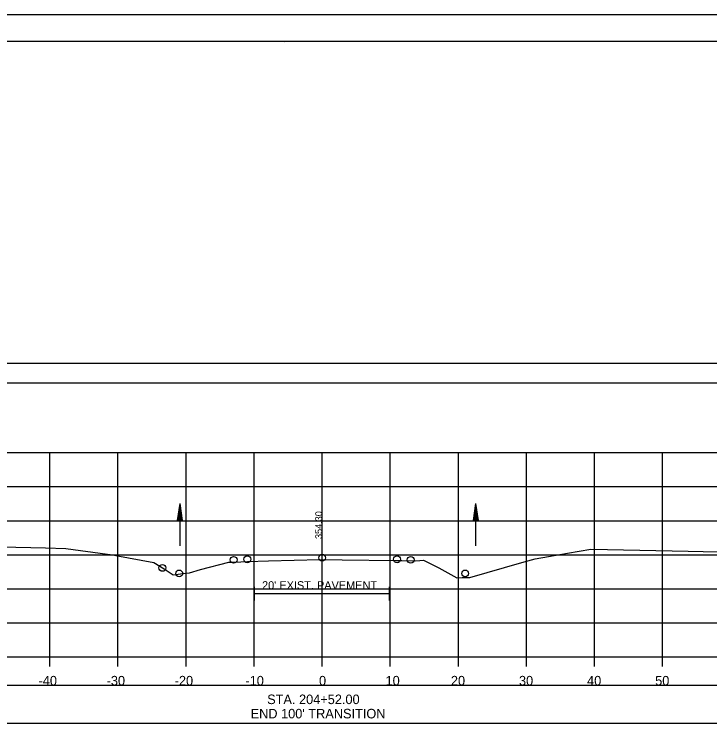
# Model space of a CAD drawing. Extents: x 1376273 to 1384221, y 378927 to 384592.
# Drawn here: x 1379346 to 1379448, y 381712 to 381818.5 of the extents above; entities that cross this region are included whole.
import ezdxf

# ---------------------------------------------------------------- set-up
doc = ezdxf.new("R2010")
doc.units = 0
for name, color, linetype in [('R_Alt Surface', 7, 'Continuous'), ('R_Axis', 7, 'Continuous'), ('R_Axis Annot', 7, 'Continuous'), ('R_Border', 7, 'Continuous'), ('R_Exist Surface', 7, 'Continuous'), ('R_Grid', 7, 'Continuous'), ('R_No Plot', 7, 'Continuous'), ('R_Water', 7, 'Continuous'), ('R_Xsect Elev', 7, 'Continuous')]:
    doc.layers.add(name, color=color, linetype=linetype)

msp = doc.modelspace()

# ---------------------------------------------------------------- linework, layer by layer
at = {"layer": 'R_Alt Surface'}
for points in [[(1379381.18, 381734.48), (1379381.18, 381732.48)], [(1379400.97, 381734.48), (1379400.97, 381732.48)], [(1379381.18, 381733.48), (1379400.97, 381733.48)]]:
    msp.add_lwpolyline(points, dxfattribs=at)
at = {"layer": 'R_Axis'}
for p, q in [((1379241.15, 381724.18), (1379541.15, 381724.18)), ((1379351.15, 381722.78), (1379351.15, 381724.18)), ((1379361.15, 381722.78), (1379361.15, 381724.18)), ((1379371.15, 381722.78), (1379371.15, 381724.18)), ((1379381.15, 381722.78), (1379381.15, 381724.18)), ((1379391.15, 381722.78), (1379391.15, 381724.18)), ((1379401.15, 381722.78), (1379401.15, 381724.18)), ((1379411.15, 381722.78), (1379411.15, 381724.18)), ((1379421.15, 381722.78), (1379421.15, 381724.18)), ((1379431.15, 381722.78), (1379431.15, 381724.18)), ((1379441.15, 381722.78), (1379441.15, 381724.18))]:
    msp.add_line(p, q, dxfattribs=at)
at = {"layer": 'R_Axis Annot'}
for points in [[(1379240.17, 381764.43), (1379541.97, 381764.43), (1379541.97, 381767.25), (1379240.17, 381767.25)], [(1379240.17, 381714.44), (1379541.97, 381714.44), (1379541.97, 381719.96), (1379240.17, 381719.96)]]:
    msp.add_lwpolyline(points, close=True, dxfattribs=at)
at = {"layer": 'R_Border'}
for p, q in [((1379233.15, 381814.64), (1379549.33, 381814.64)), ((1379385.67, 381814.38), (1379385.67, 381814.38)), ((1379385.67, 381814.38), (1379385.67, 381814.38))]:
    msp.add_line(p, q, dxfattribs=at)
at = {"layer": 'R_Exist Surface'}
msp.add_lwpolyline([(1379344.02, 381740.36), (1379350.49, 381740.2), (1379353.48, 381740.11), (1379359.62, 381739.26), (1379360.41, 381739.15), (1379360.86, 381739.07), (1379366.41, 381738.03), (1379367.94, 381737.09), (1379369.24, 381736.25), (1379371.06, 381736.46), (1379371.68, 381736.5), (1379373.27, 381737.01), (1379377.46, 381738.08), (1379378.23, 381738.1), (1379380.18, 381738.2), (1379383.25, 381738.28), (1379390.83, 381738.49), (1379394.09, 381738.44), (1379401.97, 381738.34), (1379402.83, 381738.33), (1379404.79, 381738.28), (1379405.5, 381738.32), (1379406.01, 381738.39), (1379408.27, 381737.24), (1379410.95, 381735.79), (1379411.73, 381735.82), (1379412.82, 381735.82), (1379420.49, 381738.03), (1379422.43, 381738.58), (1379427.19, 381739.4), (1379430.63, 381739.99), (1379433.07, 381739.93), (1379444.9, 381739.7), (1379453.7, 381739.53)], dxfattribs=at)
at = {"layer": 'R_Grid'}
for p, q in [((1379241.15, 381754.18), (1379541.15, 381754.18)), ((1379351.15, 381724.18), (1379351.15, 381754.18)), ((1379361.15, 381724.18), (1379361.15, 381754.18)), ((1379371.15, 381724.18), (1379371.15, 381754.18)), ((1379381.15, 381724.18), (1379381.15, 381754.18)), ((1379391.15, 381724.18), (1379391.15, 381754.18)), ((1379401.15, 381724.18), (1379401.15, 381754.18)), ((1379411.15, 381724.18), (1379411.15, 381754.18)), ((1379421.15, 381724.18), (1379421.15, 381754.18)), ((1379431.15, 381724.18), (1379431.15, 381754.18)), ((1379441.15, 381724.18), (1379441.15, 381754.18)), ((1379241.15, 381749.18), (1379541.15, 381749.18)), ((1379241.15, 381744.18), (1379541.15, 381744.18)), ((1379241.15, 381739.18), (1379541.15, 381739.18)), ((1379241.15, 381734.18), (1379541.15, 381734.18)), ((1379241.15, 381729.18), (1379541.15, 381729.18)), ((1379241.15, 381724.18), (1379541.15, 381724.18))]:
    msp.add_line(p, q, dxfattribs=at)
at = {"layer": 'R_No Plot'}
msp.add_line((1379220.75, 381818.54), (1379554.08, 381818.54), dxfattribs=at)
for points in [[(1379220.74, 381818.54), (1379554.08, 381818.54), (1379554.08, 381605.2), (1379220.74, 381605.2)], [(1379467.07, 381814.64), (1379467.07, 381804.76), (1379502.8, 381804.76), (1379502.8, 381801.84), (1379526, 381801.84), (1379526, 381777.51), (1379549.33, 381777.51), (1379549.33, 381609.18), (1379233.15, 381609.18), (1379233.15, 381814.64)]]:
    msp.add_lwpolyline(points, close=True, dxfattribs=at)
for centre in [(1379391.15, 381738.73), (1379378.15, 381738.43), (1379380.15, 381738.51), (1379402.15, 381738.51), (1379404.15, 381738.43), (1379367.68, 381737.25), (1379370.15, 381736.43), (1379412.15, 381736.43)]:
    msp.add_circle(centre, 0.5, dxfattribs=at)
at = {"layer": 'R_Water'}
for p, q in [((1379369.9, 381744.23), (1379370.28, 381746.73)), ((1379370.28, 381740.48), (1379370.28, 381746.73)), ((1379370.65, 381744.23), (1379370.28, 381746.73)), ((1379413.36, 381744.23), (1379413.73, 381746.73)), ((1379413.73, 381740.48), (1379413.73, 381746.73)), ((1379414.11, 381744.23), (1379413.73, 381746.73)), ((1379369.97, 381744.23), (1379370.28, 381746.31)), ((1379370.03, 381744.23), (1379370.28, 381745.88)), ((1379370.09, 381744.23), (1379370.28, 381745.46)), ((1379370.59, 381744.23), (1379370.28, 381746.31)), ((1379370.53, 381744.23), (1379370.28, 381745.88)), ((1379370.47, 381744.23), (1379370.28, 381745.46)), ((1379413.42, 381744.23), (1379413.73, 381746.31)), ((1379413.48, 381744.23), (1379413.73, 381745.88)), ((1379413.54, 381744.23), (1379413.73, 381745.46)), ((1379414.04, 381744.23), (1379413.73, 381746.31)), ((1379413.98, 381744.23), (1379413.73, 381745.88)), ((1379413.92, 381744.23), (1379413.73, 381745.46)), ((1379370.16, 381744.23), (1379370.28, 381745.04)), ((1379370.22, 381744.23), (1379370.28, 381744.62)), ((1379370.4, 381744.23), (1379370.28, 381745.04)), ((1379370.34, 381744.23), (1379370.28, 381744.62)), ((1379413.61, 381744.23), (1379413.73, 381745.04)), ((1379413.67, 381744.23), (1379413.73, 381744.62)), ((1379413.85, 381744.23), (1379413.73, 381745.04)), ((1379413.79, 381744.23), (1379413.73, 381744.62)), ((1379369.9, 381744.23), (1379370.65, 381744.23)), ((1379413.36, 381744.23), (1379414.11, 381744.23))]:
    msp.add_line(p, q, dxfattribs=at)

# ---------------------------------------------------------------- texts
at = {"layer": 'R_Alt Surface'}
msp.add_text("20' EXIST. PAVEMENT", height=1.2, dxfattribs=at).set_placement((1379382.32, 381734.09))
at = {"layer": 'R_Axis Annot'}
for s, p in [('-40', (1379349.49, 381719.98)), ('-30', (1379359.49, 381719.98)), ('-20', (1379369.49, 381719.98)), ('-10', (1379379.88, 381719.98)), ('0', (1379390.69, 381719.98)), ('10', (1379400.46, 381719.98)), ('20', (1379410.06, 381719.98)), ('30', (1379420.06, 381719.98)), ('40', (1379430.06, 381719.98)), ('50', (1379440.06, 381719.98)), ('STA. 204+52.00', (1379383.07, 381717.24)), ("END 100' TRANSITION", (1379380.64, 381715.14))]:
    msp.add_text(s, height=1.4, dxfattribs=at).set_placement(p)
at = {"layer": 'R_Xsect Elev'}
msp.add_text('354.30', height=1, rotation=90, dxfattribs=at).set_placement((1379391.13, 381741.49))

doc.saveas('drawing.dxf')
